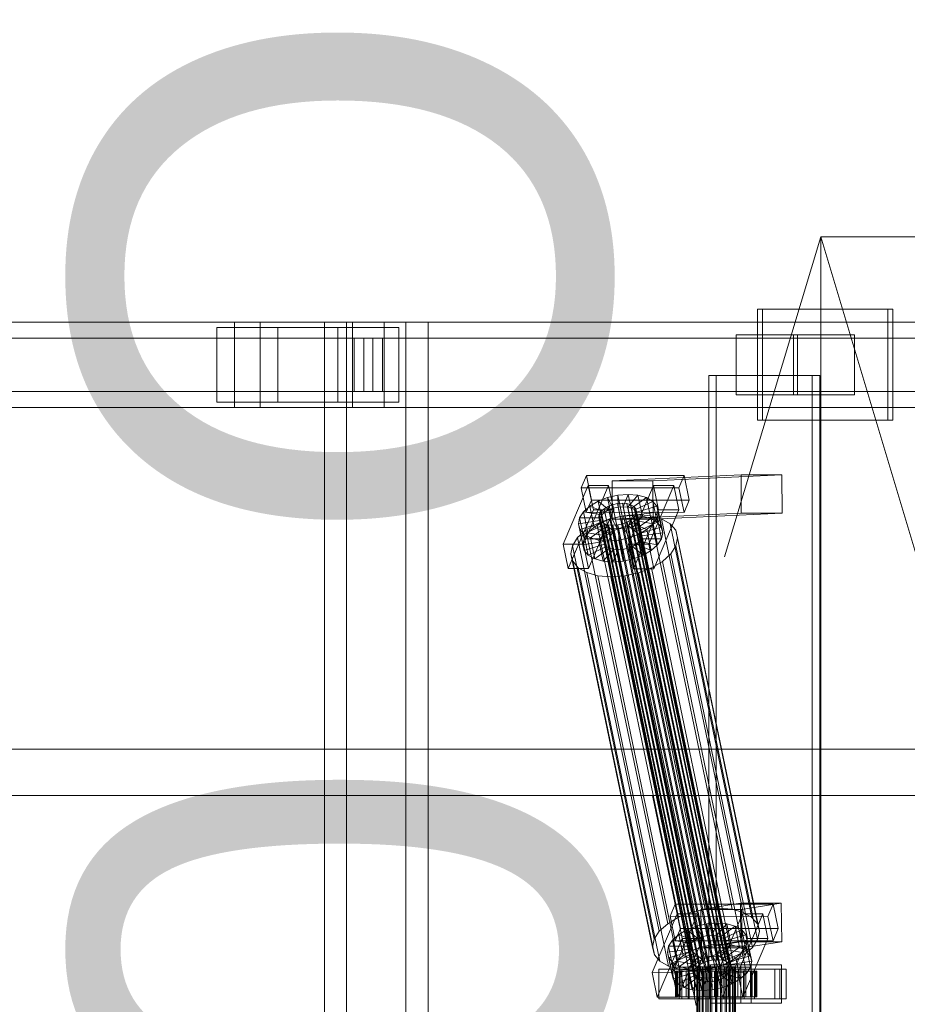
# Model space of a CAD drawing. Header units: millimetres. Extents: x -1970 to 61924, y -58230 to 6847.
# Tile 511 of 656: x 22675 to 23091, y -17870 to -17408. Entities that reach past the tile are written whole.
import ezdxf

# ---------------------------------------------------------------- set-up
doc = ezdxf.new("R2010")
doc.units = ezdxf.units.MM
doc.layers.add('COTAS_O', color=1, linetype='Continuous', lineweight=0)
doc.layers.add('superior_C02', color=7, linetype='Continuous', lineweight=0)
doc.dimstyles.new('R19_100', dxfattribs={"dimtxt": 250, "dimasz": 150, "dimexe": 150, "dimexo": 80, "dimgap": 100, "dimtad": 1, "dimtih": 1, "dimtoh": 1, "dimdsep": 46, "dimcen": 0.09, "dimadec": 0, "dimazin": 0, "dimtfac": 1, "dimtdec": 4, "dimtofl": 0, "dimtmove": 0, "dimatfit": 3, "dimfxl": 1, "dimtolj": 1, "dimtzin": 0, "dimarcsym": 0})

# ---------------------------------------------------------------- blocks, each defined once
blk = doc.blocks.new('DIM_R26_38')
at = {"layer": 'COTAS_O'}
for p, q in [((23050.07, -17510), (23005.07, -17660)), ((23750.07, -17510), (23050.07, -17510)), ((23050.07, -19480), (23050.07, -17510)), ((23050.07, -17510), (23095.07, -17660)), ((23050.07, -19480), (23005.07, -19330)), ((23050.07, -19480), (23095.07, -19330)), ((23750.07, -19480), (23050.07, -19480))]:
    blk.add_line(p, q, dxfattribs=at)
blk.add_text('1970 O', height=250, rotation=90, dxfattribs=at).set_placement((22950.07, -18495))

msp = doc.modelspace()

# ---------------------------------------------------------------- linework, layer by layer
at = {"layer": 'superior_C02'}
for p, q in [((23081.541, -17544), (23020.45, -17544)), ((23020.45, -17544), (23020.45, -17596)), ((23022.834, -17544), (23020.45, -17544)), ((23022.834, -17596), (23022.834, -17544)), ((23022.834, -17544), (23083.926, -17544)), ((23081.541, -17596), (23081.541, -17544)), ((23081.541, -17544), (23083.926, -17544)), ((23083.926, -17544), (23083.926, -17596)), ((22775.666, -17550), (21630.207, -17550)), ((21642.129, -17550), (22787.589, -17550)), ((22830.806, -17550), (21685.346, -17550)), ((21700.249, -17550), (22845.709, -17550)), ((22775.666, -17550), (22775.666, -17590)), ((22787.589, -17550), (22775.666, -17550)), ((23921.126, -17550), (22775.666, -17550)), ((22787.589, -17590), (22787.589, -17550)), ((22787.589, -17550), (23933.048, -17550)), ((22855.858, -17550), (22817.676, -17550)), ((22817.676, -17550), (22817.676, -18450)), ((22828.108, -17550), (22817.676, -17550)), ((22828.108, -18450), (22828.108, -17550)), ((22828.108, -17550), (22866.29, -17550)), ((22830.806, -17550), (22830.806, -17590)), ((22845.709, -17550), (22830.806, -17550)), ((23976.266, -17550), (22830.806, -17550)), ((22845.709, -17590), (22845.709, -17550)), ((22845.709, -17550), (23991.168, -17550)), ((22855.858, -18450), (22855.858, -17550)), ((22855.858, -17550), (22866.29, -17550)), ((22866.29, -17550), (22866.29, -18450)), ((22795.946, -17552.5), (22767.309, -17552.5)), ((22767.309, -17552.5), (22767.309, -17587.5)), ((22823.939, -17552.5), (22767.309, -17552.5)), ((22795.946, -17587.5), (22795.946, -17552.5)), ((22795.946, -17552.5), (22852.576, -17552.5)), ((22823.939, -17587.5), (22823.939, -17552.5)), ((22823.939, -17552.5), (22852.576, -17552.5)), ((22852.576, -17552.5), (22852.576, -17587.5)), ((22836.081, -17557.5), (21633.991, -17557.5)), ((21638.344, -17557.5), (22840.434, -17557.5)), ((22831.602, -17557.5), (22844.912, -17557.5)), ((22831.602, -17582.5), (22831.602, -17557.5)), ((23920.432, -17557.5), (22831.602, -17557.5)), ((22836.081, -17557.5), (22836.081, -17582.5)), ((22840.434, -17557.5), (22836.081, -17557.5)), ((22840.434, -17582.5), (22840.434, -17557.5)), ((22844.912, -17557.5), (22844.912, -17582.5)), ((22844.912, -17557.5), (23933.742, -17557.5)), ((23039.163, -17556), (23010.527, -17556)), ((23010.527, -17556), (23010.527, -17584)), ((23037.274, -17556), (23010.527, -17556)), ((23037.274, -17584), (23037.274, -17556)), ((23037.274, -17556), (23065.91, -17556)), ((23039.163, -17584), (23039.163, -17556)), ((23039.163, -17556), (23065.91, -17556)), ((23065.91, -17556), (23065.91, -17584)), ((23046.11, -17575), (22997.619, -17575)), ((22997.619, -17575), (22997.619, -18425)), ((23001.196, -17575), (22997.619, -17575)), ((23001.196, -18425), (23001.196, -17575)), ((23001.196, -17575), (23049.687, -17575)), ((23046.11, -18425), (23046.11, -17575)), ((23046.11, -17575), (23049.687, -17575)), ((23049.687, -17575), (23049.687, -18425)), ((21633.991, -17582.5), (22836.081, -17582.5)), ((21638.344, -17582.5), (22840.434, -17582.5)), ((22844.912, -17582.5), (22831.602, -17582.5)), ((22831.602, -17582.5), (23920.432, -17582.5)), ((22836.081, -17582.5), (22840.434, -17582.5)), ((22844.912, -17582.5), (23933.742, -17582.5)), ((22767.309, -17587.5), (22795.946, -17587.5)), ((22823.939, -17587.5), (22767.309, -17587.5)), ((22852.576, -17587.5), (22795.946, -17587.5)), ((22852.576, -17587.5), (22823.939, -17587.5)), ((23010.527, -17584), (23039.163, -17584)), ((23010.527, -17584), (23037.274, -17584)), ((23065.91, -17584), (23037.274, -17584)), ((23065.91, -17584), (23039.163, -17584)), ((21630.207, -17590), (22775.666, -17590)), ((21642.129, -17590), (22787.589, -17590)), ((21685.346, -17590), (22830.806, -17590)), ((21700.249, -17590), (22845.709, -17590)), ((22775.666, -17590), (22787.589, -17590)), ((22775.666, -17590), (23921.126, -17590)), ((22787.589, -17590), (23933.048, -17590)), ((22830.806, -17590), (22845.709, -17590)), ((22830.806, -17590), (23976.266, -17590)), ((22845.709, -17590), (23991.168, -17590)), ((23020.45, -17596), (23081.541, -17596)), ((23020.45, -17596), (23022.834, -17596)), ((23083.926, -17596), (23022.834, -17596)), ((23083.926, -17596), (23081.541, -17596)), ((22940.341, -17621.857), (22937.893, -17627.592)), ((22942.721, -17633.325), (22940.341, -17621.857)), ((22940.341, -17621.857), (22986.159, -17621.914)), ((23012.802, -17621.488), (22952.409, -17624.356)), ((22971.5, -17624.356), (22952.409, -17624.356)), ((22952.409, -17624.356), (22952.485, -17642.354)), ((22971.5, -17624.356), (23031.893, -17621.488)), ((22971.576, -17642.354), (22971.5, -17624.356)), ((22983.711, -17627.65), (22986.159, -17621.914)), ((22986.159, -17621.914), (22988.54, -17633.382)), ((23012.878, -17639.486), (23012.802, -17621.488)), ((23012.802, -17621.488), (23031.893, -17621.488)), ((23031.893, -17621.488), (23031.969, -17639.486)), ((22941.246, -17626.449), (22929.496, -17653.98)), ((22983.711, -17627.65), (22937.893, -17627.592)), ((22937.893, -17627.592), (22940.273, -17639.061)), ((22939.041, -17653.992), (22950.792, -17626.461)), ((22943.626, -17637.917), (22941.246, -17626.449)), ((22941.246, -17626.449), (22950.792, -17626.461)), ((22950.792, -17626.461), (22953.172, -17637.929)), ((22971.792, -17626.487), (22960.041, -17654.019)), ((22969.587, -17654.031), (22981.337, -17626.499)), ((22974.172, -17637.955), (22971.792, -17626.487)), ((22971.792, -17626.487), (22981.337, -17626.499)), ((22981.337, -17626.499), (22983.718, -17637.967)), ((22986.092, -17639.118), (22983.711, -17627.65)), ((22940.273, -17639.061), (22942.721, -17633.325)), ((22988.54, -17633.382), (22942.721, -17633.325)), ((22945.806, -17633.91), (22950.302, -17632.183)), ((22950.302, -17632.183), (22955.14, -17631.1)), ((22950.302, -17632.183), (22952.954, -17637.157)), ((22952.342, -17642.013), (22950.302, -17632.183)), ((22955.14, -17631.1), (22959.993, -17630.735)), ((22955.14, -17631.1), (22955.246, -17636.643)), ((22957.181, -17640.93), (22955.14, -17631.1)), ((22959.993, -17630.735), (22957.545, -17636.47)), ((22964.528, -17631.112), (22959.693, -17636.649)), ((22962.033, -17640.564), (22959.993, -17630.735)), ((22959.993, -17630.735), (22964.528, -17631.112)), ((22968.438, -17632.206), (22961.545, -17637.167)), ((22966.569, -17640.942), (22964.528, -17631.112)), ((22964.528, -17631.112), (22968.438, -17632.206)), ((22970.478, -17642.036), (22968.438, -17632.206)), ((22968.438, -17632.206), (22971.455, -17633.943)), ((22988.54, -17633.382), (22986.092, -17639.118)), ((22931.876, -17665.449), (22943.626, -17637.917)), ((22939.027, -17638.79), (22941.961, -17636.164)), ((22953.172, -17637.929), (22941.421, -17665.461)), ((22941.961, -17636.164), (22945.806, -17633.91)), ((22941.961, -17636.164), (22949.003, -17639.042)), ((22944.001, -17645.994), (22941.961, -17636.164)), ((22953.172, -17637.929), (22943.626, -17637.917)), ((22945.806, -17633.91), (22950.825, -17637.975)), ((22947.846, -17643.74), (22945.806, -17633.91)), ((22947.274, -17638.648), (22948.663, -17637.404)), ((22948.663, -17637.404), (22950.485, -17636.336)), ((22993.039, -17851.202), (22948.663, -17637.404)), ((22950.825, -17637.975), (22949.003, -17639.042)), ((22950.485, -17636.336), (22952.614, -17635.518)), ((22994.86, -17850.135), (22950.485, -17636.336)), ((22952.954, -17637.157), (22950.825, -17637.975)), ((22950.825, -17637.975), (22952.865, -17647.804)), ((22952.614, -17635.518), (22954.906, -17635.005)), ((22996.99, -17849.317), (22952.614, -17635.518)), ((22955.246, -17636.643), (22952.954, -17637.157)), ((22952.954, -17637.157), (22954.994, -17646.986)), ((22954.906, -17635.005), (22957.205, -17634.832)), ((22999.282, -17848.804), (22954.906, -17635.005)), ((22957.545, -17636.47), (22955.246, -17636.643)), ((22955.246, -17636.643), (22957.287, -17646.473)), ((22957.205, -17634.832), (22959.353, -17635.011)), ((23001.58, -17848.631), (22957.205, -17634.832)), ((22957.545, -17636.47), (22959.585, -17646.3)), ((22959.693, -17636.649), (22957.545, -17636.47)), ((22959.353, -17635.011), (22961.205, -17635.529)), ((23003.729, -17848.809), (22959.353, -17635.011)), ((22959.693, -17636.649), (22961.734, -17646.479)), ((22961.545, -17637.167), (22959.693, -17636.649)), ((22961.205, -17635.529), (22962.634, -17636.352)), ((23005.581, -17849.328), (22961.205, -17635.529)), ((22961.545, -17637.167), (22963.585, -17646.997)), ((22962.974, -17637.99), (22961.545, -17637.167)), ((22962.421, -17665.487), (22974.172, -17637.955)), ((22962.634, -17636.352), (22963.543, -17637.422)), ((23007.01, -17850.15), (22962.634, -17636.352)), ((22971.455, -17633.943), (22962.974, -17637.99)), ((22962.974, -17637.99), (22965.014, -17647.82)), ((22963.883, -17639.061), (22962.974, -17637.99)), ((22963.543, -17637.422), (22963.87, -17638.668)), ((23007.919, -17851.221), (22963.543, -17637.422)), ((22973.374, -17636.203), (22963.883, -17639.061)), ((22973.495, -17643.772), (22971.455, -17633.943)), ((22971.455, -17633.943), (22973.374, -17636.203)), ((22983.718, -17637.967), (22971.967, -17665.499)), ((22975.414, -17646.033), (22973.374, -17636.203)), ((22973.374, -17636.203), (22974.064, -17638.834)), ((22983.718, -17637.967), (22974.172, -17637.955)), ((22936.619, -17644.431), (22937.205, -17641.61)), ((22937.205, -17641.61), (22939.027, -17638.79)), ((22937.205, -17641.61), (22946.751, -17641.622)), ((22939.245, -17651.44), (22937.205, -17641.61)), ((22939.027, -17638.79), (22947.614, -17640.286)), ((22941.067, -17648.62), (22939.027, -17638.79)), ((22940.273, -17639.061), (22986.092, -17639.118)), ((22945.315, -17644.416), (22951.324, -17642.107)), ((22946.133, -17641.32), (22946.411, -17639.983)), ((22946.46, -17642.566), (22946.133, -17641.32)), ((22990.509, -17855.119), (22946.133, -17641.32)), ((22946.411, -17639.983), (22947.274, -17638.648)), ((22990.786, -17853.782), (22946.411, -17639.983)), ((22947.369, -17643.637), (22946.46, -17642.566)), ((22990.835, -17856.365), (22946.46, -17642.566)), ((22946.751, -17641.622), (22946.473, -17642.958)), ((22947.614, -17640.286), (22946.751, -17641.622)), ((22946.751, -17641.622), (22948.791, -17651.452)), ((22991.649, -17852.446), (22947.274, -17638.648)), ((22949.003, -17639.042), (22947.614, -17640.286)), ((22947.614, -17640.286), (22949.654, -17650.116)), ((22952.342, -17642.013), (22947.846, -17643.74)), ((22949.003, -17639.042), (22951.043, -17648.872)), ((22951.324, -17642.107), (22957.793, -17640.659)), ((22989.579, -17826.416), (22951.324, -17642.107)), ((22957.181, -17640.93), (22952.342, -17642.013)), ((22954.994, -17646.986), (22952.342, -17642.013)), ((23012.878, -17639.486), (22952.485, -17642.354)), ((22952.485, -17642.354), (22971.576, -17642.354)), ((22962.033, -17640.564), (22957.181, -17640.93)), ((22957.287, -17646.473), (22957.181, -17640.93)), ((22957.793, -17640.659), (22964.28, -17640.17)), ((22996.048, -17824.968), (22957.793, -17640.659)), ((22961.34, -17642.585), (22959.518, -17643.652)), ((22959.585, -17646.3), (22962.033, -17640.564)), ((22962.73, -17641.341), (22961.34, -17642.585)), ((23005.715, -17856.383), (22961.34, -17642.585)), ((22961.734, -17646.479), (22966.569, -17640.942)), ((22966.569, -17640.942), (22962.033, -17640.564)), ((22963.593, -17640.005), (22962.73, -17641.341)), ((23007.105, -17855.139), (22962.73, -17641.341)), ((22963.07, -17642.979), (22963.933, -17641.643)), ((22963.585, -17646.997), (22970.478, -17642.036)), ((22963.87, -17638.668), (22963.593, -17640.005)), ((22963.593, -17640.005), (23007.968, -17853.804)), ((23008.245, -17852.467), (22963.87, -17638.668)), ((22963.883, -17639.061), (22965.923, -17648.891)), ((22964.21, -17640.307), (22963.883, -17639.061)), ((22963.933, -17641.643), (22964.21, -17640.307)), ((22963.933, -17641.643), (22973.478, -17641.655)), ((22965.973, -17651.473), (22963.933, -17641.643)), ((22974.064, -17638.834), (22964.21, -17640.307)), ((22964.21, -17640.307), (22966.25, -17650.137)), ((22964.28, -17640.17), (22970.343, -17640.674)), ((23002.535, -17824.479), (22964.28, -17640.17)), ((22970.478, -17642.036), (22966.569, -17640.942)), ((22970.343, -17640.674), (22975.57, -17642.137)), ((23008.598, -17824.984), (22970.343, -17640.674)), ((22973.495, -17643.772), (22970.478, -17642.036)), ((23031.969, -17639.486), (22971.576, -17642.354)), ((22973.478, -17641.655), (22971.656, -17644.475)), ((22974.064, -17638.834), (22973.478, -17641.655)), ((22973.478, -17641.655), (22975.518, -17651.485)), ((22976.104, -17648.664), (22974.064, -17638.834)), ((22975.57, -17642.137), (22979.603, -17644.459)), ((23013.824, -17826.446), (22975.57, -17642.137)), ((23031.969, -17639.486), (23012.878, -17639.486)), ((22936.252, -17650.939), (22940.174, -17647.428)), ((22936.619, -17644.431), (22946.473, -17642.958)), ((22937.309, -17647.062), (22936.619, -17644.431)), ((22938.66, -17654.261), (22936.619, -17644.431)), ((22937.309, -17647.062), (22946.8, -17644.204)), ((22939.228, -17649.322), (22937.309, -17647.062)), ((22939.35, -17656.892), (22937.309, -17647.062)), ((22939.228, -17649.322), (22947.709, -17645.275)), ((22940.174, -17647.428), (22945.315, -17644.416)), ((22978.428, -17831.737), (22940.174, -17647.428)), ((22944.001, -17645.994), (22941.067, -17648.62)), ((22942.245, -17651.059), (22949.138, -17646.098)), ((22947.846, -17643.74), (22944.001, -17645.994)), ((22951.043, -17648.872), (22944.001, -17645.994)), ((22983.569, -17828.725), (22945.315, -17644.416)), ((22946.155, -17652.153), (22950.99, -17646.616)), ((22946.473, -17642.958), (22946.8, -17644.204)), ((22946.473, -17642.958), (22948.513, -17652.788)), ((22946.8, -17644.204), (22947.709, -17645.275)), ((22946.8, -17644.204), (22948.84, -17654.034)), ((22948.798, -17644.459), (22947.369, -17643.637)), ((22991.744, -17857.435), (22947.369, -17643.637)), ((22947.709, -17645.275), (22949.138, -17646.098)), ((22947.709, -17645.275), (22949.749, -17655.105)), ((22952.865, -17647.804), (22947.846, -17643.74)), ((22950.65, -17644.978), (22948.798, -17644.459)), ((22993.174, -17858.258), (22948.798, -17644.459)), ((22949.138, -17646.098), (22950.99, -17646.616)), ((22949.138, -17646.098), (22951.178, -17655.927)), ((22952.798, -17645.156), (22950.65, -17644.978)), ((22995.025, -17858.776), (22950.65, -17644.978)), ((22950.69, -17652.53), (22953.138, -17646.795)), ((22950.99, -17646.616), (22953.138, -17646.795)), ((22950.99, -17646.616), (22953.03, -17656.446)), ((22955.097, -17644.983), (22952.798, -17645.156)), ((22997.174, -17858.955), (22952.798, -17645.156)), ((22952.865, -17647.804), (22954.994, -17646.986)), ((22953.138, -17646.795), (22955.437, -17646.622)), ((22953.138, -17646.795), (22955.179, -17656.624)), ((22954.994, -17646.986), (22957.287, -17646.473)), ((22957.389, -17644.47), (22955.097, -17644.983)), ((22999.472, -17858.782), (22955.097, -17644.983)), ((22955.437, -17646.622), (22957.729, -17646.108)), ((22955.543, -17652.165), (22955.437, -17646.622)), ((22955.437, -17646.622), (22957.477, -17656.451)), ((22957.287, -17646.473), (22959.585, -17646.3)), ((22959.518, -17643.652), (22957.389, -17644.47)), ((23001.764, -17858.269), (22957.389, -17644.47)), ((22957.729, -17646.108), (22959.858, -17645.29)), ((22960.382, -17651.082), (22957.729, -17646.108)), ((22957.729, -17646.108), (22959.769, -17655.938)), ((23003.894, -17857.451), (22959.518, -17643.652)), ((22959.585, -17646.3), (22961.734, -17646.479)), ((22959.858, -17645.29), (22961.68, -17644.223)), ((22964.877, -17649.355), (22959.858, -17645.29)), ((22959.858, -17645.29), (22961.899, -17655.12)), ((22961.68, -17644.223), (22963.07, -17642.979)), ((22968.723, -17647.101), (22961.68, -17644.223)), ((22961.68, -17644.223), (22963.72, -17654.053)), ((22961.734, -17646.479), (22963.585, -17646.997)), ((22971.656, -17644.475), (22963.07, -17642.979)), ((22963.07, -17642.979), (22965.11, -17652.809)), ((22963.585, -17646.997), (22965.014, -17647.82)), ((22968.723, -17647.101), (22964.877, -17649.355)), ((22965.014, -17647.82), (22973.495, -17643.772)), ((22965.923, -17648.891), (22975.414, -17646.033)), ((22971.656, -17644.475), (22968.723, -17647.101)), ((22970.763, -17656.931), (22968.723, -17647.101)), ((22973.696, -17654.305), (22971.656, -17644.475)), ((22975.414, -17646.033), (22973.495, -17643.772)), ((22976.104, -17648.664), (22975.414, -17646.033)), ((22979.603, -17644.459), (22982.168, -17647.481)), ((23017.858, -17828.768), (22979.603, -17644.459)), ((22933.816, -17654.709), (22936.252, -17650.939)), ((22974.507, -17835.248), (22936.252, -17650.939)), ((22939.245, -17651.44), (22938.66, -17654.261)), ((22942.245, -17651.059), (22939.228, -17649.322)), ((22941.269, -17659.152), (22939.228, -17649.322)), ((22941.067, -17648.62), (22939.245, -17651.44)), ((22948.791, -17651.452), (22939.245, -17651.44)), ((22949.654, -17650.116), (22941.067, -17648.62)), ((22946.155, -17652.153), (22942.245, -17651.059)), ((22944.286, -17660.889), (22942.245, -17651.059)), ((22948.513, -17652.788), (22948.791, -17651.452)), ((22948.791, -17651.452), (22949.654, -17650.116)), ((22949.654, -17650.116), (22951.043, -17648.872)), ((22951.043, -17648.872), (22952.865, -17647.804)), ((22960.382, -17651.082), (22955.543, -17652.165)), ((22964.877, -17649.355), (22960.382, -17651.082)), ((22962.422, -17660.912), (22960.382, -17651.082)), ((22966.917, -17659.184), (22964.877, -17649.355)), ((22965.014, -17647.82), (22965.923, -17648.891)), ((22965.973, -17651.473), (22965.11, -17652.809)), ((22965.923, -17648.891), (22966.25, -17650.137)), ((22966.25, -17650.137), (22965.973, -17651.473)), ((22975.518, -17651.485), (22965.973, -17651.473)), ((22966.25, -17650.137), (22976.104, -17648.664)), ((22973.696, -17654.305), (22975.518, -17651.485)), ((22975.518, -17651.485), (22976.104, -17648.664)), ((22982.168, -17647.481), (22983.091, -17650.998)), ((23020.423, -17831.79), (22982.168, -17647.481)), ((22983.091, -17650.998), (22982.307, -17654.769)), ((23021.345, -17835.307), (22983.091, -17650.998)), ((22939.041, -17653.992), (22929.496, -17653.98)), ((22929.496, -17653.98), (22931.876, -17665.449)), ((22933.033, -17658.48), (22933.816, -17654.709)), ((22972.071, -17839.018), (22933.816, -17654.709)), ((22948.513, -17652.788), (22938.66, -17654.261)), ((22938.66, -17654.261), (22939.35, -17656.892)), ((22941.421, -17665.461), (22939.041, -17653.992)), ((22948.84, -17654.034), (22939.35, -17656.892)), ((22949.749, -17655.105), (22941.269, -17659.152)), ((22951.178, -17655.927), (22944.286, -17660.889)), ((22950.69, -17652.53), (22946.155, -17652.153)), ((22948.195, -17661.983), (22946.155, -17652.153)), ((22953.03, -17656.446), (22948.195, -17661.983)), ((22948.84, -17654.034), (22948.513, -17652.788)), ((22949.749, -17655.105), (22948.84, -17654.034)), ((22951.178, -17655.927), (22949.749, -17655.105)), ((22955.543, -17652.165), (22950.69, -17652.53)), ((22952.731, -17662.36), (22950.69, -17652.53)), ((22953.03, -17656.446), (22951.178, -17655.927)), ((22955.179, -17656.624), (22952.731, -17662.36)), ((22955.179, -17656.624), (22953.03, -17656.446)), ((22957.477, -17656.451), (22955.179, -17656.624)), ((22957.583, -17661.995), (22955.543, -17652.165)), ((22959.769, -17655.938), (22957.477, -17656.451)), ((22957.477, -17656.451), (22957.583, -17661.995)), ((22961.899, -17655.12), (22959.769, -17655.938)), ((22959.769, -17655.938), (22962.422, -17660.912)), ((22969.587, -17654.031), (22960.041, -17654.019)), ((22960.041, -17654.019), (22962.421, -17665.487)), ((22963.72, -17654.053), (22961.899, -17655.12)), ((22961.899, -17655.12), (22966.917, -17659.184)), ((22965.11, -17652.809), (22963.72, -17654.053)), ((22963.72, -17654.053), (22970.763, -17656.931)), ((22965.11, -17652.809), (22973.696, -17654.305)), ((22971.967, -17665.499), (22969.587, -17654.031)), ((22970.763, -17656.931), (22973.696, -17654.305)), ((22982.307, -17654.769), (22979.872, -17658.539)), ((22982.307, -17654.769), (23020.562, -17839.078)), ((22933.956, -17661.997), (22933.033, -17658.48)), ((22971.288, -17842.789), (22933.033, -17658.48)), ((22939.35, -17656.892), (22941.269, -17659.152)), ((22941.269, -17659.152), (22944.286, -17660.889)), ((22944.286, -17660.889), (22948.195, -17661.983)), ((22957.583, -17661.995), (22962.422, -17660.912)), ((22962.422, -17660.912), (22966.917, -17659.184)), ((22966.917, -17659.184), (22970.763, -17656.931)), ((22979.872, -17658.539), (22975.95, -17662.05)), ((23018.127, -17842.848), (22979.872, -17658.539)), ((22931.876, -17665.449), (22941.421, -17665.461)), ((22936.521, -17665.019), (22933.956, -17661.997)), ((22972.21, -17846.306), (22933.956, -17661.997)), ((22940.554, -17667.341), (22936.521, -17665.019)), ((22974.776, -17849.328), (22936.521, -17665.019)), ((22948.195, -17661.983), (22952.731, -17662.36)), ((22952.731, -17662.36), (22957.583, -17661.995)), ((22962.421, -17665.487), (22971.967, -17665.499)), ((22970.809, -17665.062), (22964.8, -17667.371)), ((22975.95, -17662.05), (22970.809, -17665.062)), ((23009.064, -17849.371), (22970.809, -17665.062)), ((23014.205, -17846.359), (22975.95, -17662.05)), ((22945.781, -17668.803), (22940.554, -17667.341)), ((22978.809, -17851.65), (22940.554, -17667.341)), ((22951.844, -17669.308), (22945.781, -17668.803)), ((22984.035, -17853.113), (22945.781, -17668.803)), ((22958.331, -17668.819), (22951.844, -17669.308)), ((22990.099, -17853.617), (22951.844, -17669.308)), ((22964.8, -17667.371), (22958.331, -17668.819)), ((22996.586, -17853.128), (22958.331, -17668.819)), ((23003.054, -17851.68), (22964.8, -17667.371)), ((15575.415, -17750), (24634.01, -17750)), ((24635.508, -17750), (15576.913, -17750)), ((22541.592, -17771.702), (22971.369, -17771.702)), ((22973.147, -17771.702), (22543.371, -17771.702)), ((22971.369, -17771.702), (22991.771, -17870)), ((22971.369, -17771.702), (22973.147, -17771.702)), ((22971.369, -17771.702), (23401.145, -17771.702)), ((22993.55, -17870), (22973.147, -17771.702)), ((23402.923, -17771.702), (22973.147, -17771.702)), ((22981.996, -17822.549), (22979.548, -17828.285)), ((22984.376, -17834.017), (22981.996, -17822.549)), ((22981.996, -17822.549), (23027.814, -17822.606)), ((23012.487, -17822.189), (22993.978, -17825.057)), ((23012.735, -17840.17), (23012.487, -17822.189)), ((23012.487, -17822.189), (23031.578, -17822.189)), ((23013.069, -17825.057), (23031.578, -17822.189)), ((23025.366, -17828.342), (23027.814, -17822.606)), ((23027.814, -17822.606), (23030.195, -17834.074)), ((23031.578, -17822.189), (23031.825, -17840.17)), ((22982.901, -17827.141), (22971.151, -17854.673)), ((22980.696, -17854.685), (22992.447, -17827.153)), ((22985.282, -17838.609), (22982.901, -17827.141)), ((22982.901, -17827.141), (22992.447, -17827.153)), ((22989.579, -17826.416), (22983.569, -17828.725)), ((22996.048, -17824.968), (22989.579, -17826.416)), ((22992.447, -17827.153), (22994.827, -17838.621)), ((23013.069, -17825.057), (22993.978, -17825.057)), ((22993.978, -17825.057), (22994.226, -17843.038)), ((23002.535, -17824.479), (22996.048, -17824.968)), ((23013.447, -17827.179), (23001.696, -17854.711)), ((23008.598, -17824.984), (23002.535, -17824.479)), ((23013.824, -17826.446), (23008.598, -17824.984)), ((23011.242, -17854.723), (23022.992, -17827.191)), ((23013.316, -17843.038), (23013.069, -17825.057)), ((23015.827, -17838.647), (23013.447, -17827.179)), ((23013.447, -17827.179), (23022.992, -17827.191)), ((23017.858, -17828.768), (23013.824, -17826.446)), ((23022.992, -17827.191), (23025.373, -17838.659)), ((22978.428, -17831.737), (22974.507, -17835.248)), ((22983.569, -17828.725), (22978.428, -17831.737)), ((23025.366, -17828.342), (22979.548, -17828.285)), ((22979.548, -17828.285), (22981.928, -17839.753)), ((22991.957, -17832.875), (22996.795, -17831.792)), ((22996.795, -17831.792), (23001.648, -17831.427)), ((22996.795, -17831.792), (22996.901, -17837.336)), ((22998.836, -17841.622), (22996.795, -17831.792)), ((23001.648, -17831.427), (22999.2, -17837.163)), ((23006.184, -17831.804), (23001.348, -17837.341)), ((23003.688, -17841.257), (23001.648, -17831.427)), ((23001.648, -17831.427), (23006.184, -17831.804)), ((23008.224, -17841.634), (23006.184, -17831.804)), ((23006.184, -17831.804), (23010.093, -17832.898)), ((23020.423, -17831.79), (23017.858, -17828.768)), ((23021.345, -17835.307), (23020.423, -17831.79)), ((23027.747, -17839.81), (23025.366, -17828.342)), ((22974.507, -17835.248), (22972.071, -17839.018)), ((22981.928, -17839.753), (22984.376, -17834.017)), ((22983.616, -17836.856), (22987.461, -17834.603)), ((23030.195, -17834.074), (22984.376, -17834.017)), ((22987.461, -17834.603), (22991.957, -17832.875)), ((22987.461, -17834.603), (22992.48, -17838.667)), ((22989.502, -17844.433), (22987.461, -17834.603)), ((22991.957, -17832.875), (22994.609, -17837.849)), ((22993.997, -17842.705), (22991.957, -17832.875)), ((23010.093, -17832.898), (23003.2, -17837.86)), ((23013.11, -17834.635), (23004.629, -17838.682)), ((23012.133, -17842.728), (23010.093, -17832.898)), ((23010.093, -17832.898), (23013.11, -17834.635)), ((23015.15, -17844.465), (23013.11, -17834.635)), ((23013.11, -17834.635), (23015.029, -17836.895)), ((23020.562, -17839.078), (23021.345, -17835.307)), ((23030.195, -17834.074), (23027.747, -17839.81)), ((22972.071, -17839.018), (22971.288, -17842.789)), ((22973.531, -17866.141), (22985.282, -17838.609)), ((22978.86, -17842.302), (22980.682, -17839.482)), ((22980.682, -17839.482), (22983.616, -17836.856)), ((22980.682, -17839.482), (22989.269, -17840.978)), ((22982.722, -17849.312), (22980.682, -17839.482)), ((22981.928, -17839.753), (23027.747, -17839.81)), ((22994.827, -17838.621), (22983.076, -17866.153)), ((22983.616, -17836.856), (22990.658, -17839.734)), ((22985.656, -17846.686), (22983.616, -17836.856)), ((22994.827, -17838.621), (22985.282, -17838.609)), ((22989.269, -17840.978), (22988.406, -17842.314)), ((22990.658, -17839.734), (22989.269, -17840.978)), ((22989.269, -17840.978), (22991.309, -17850.808)), ((22992.48, -17838.667), (22990.658, -17839.734)), ((22990.658, -17839.734), (22992.699, -17849.564)), ((22994.609, -17837.849), (22992.48, -17838.667)), ((22992.48, -17838.667), (22994.52, -17848.497)), ((23012.735, -17840.17), (22994.226, -17843.038)), ((22996.901, -17837.336), (22994.609, -17837.849)), ((22994.609, -17837.849), (22996.65, -17847.679)), ((22999.2, -17837.163), (22996.901, -17837.336)), ((22996.901, -17837.336), (22998.942, -17847.165)), ((22999.2, -17837.163), (23001.24, -17846.992)), ((23001.348, -17837.341), (22999.2, -17837.163)), ((23001.348, -17837.341), (23003.389, -17847.171)), ((23003.2, -17837.86), (23001.348, -17837.341)), ((23003.2, -17837.86), (23005.241, -17847.689)), ((23004.629, -17838.682), (23003.2, -17837.86)), ((23004.077, -17866.179), (23015.827, -17838.647)), ((23004.629, -17838.682), (23006.67, -17848.512)), ((23005.538, -17839.753), (23004.629, -17838.682)), ((23015.029, -17836.895), (23005.538, -17839.753)), ((23005.538, -17839.753), (23007.579, -17849.583)), ((23005.865, -17840.999), (23005.538, -17839.753)), ((23005.588, -17842.335), (23005.865, -17840.999)), ((23015.719, -17839.526), (23005.865, -17840.999)), ((23005.865, -17840.999), (23007.905, -17850.829)), ((23031.825, -17840.17), (23012.735, -17840.17)), ((23031.825, -17840.17), (23013.316, -17843.038)), ((23025.373, -17838.659), (23013.622, -17866.191)), ((23017.069, -17846.725), (23015.029, -17836.895)), ((23015.029, -17836.895), (23015.719, -17839.526)), ((23015.719, -17839.526), (23015.133, -17842.347)), ((23017.759, -17849.356), (23015.719, -17839.526)), ((23025.373, -17838.659), (23015.827, -17838.647)), ((23018.127, -17842.848), (23020.562, -17839.078)), ((22971.288, -17842.789), (22972.21, -17846.306)), ((22978.274, -17845.123), (22978.86, -17842.302)), ((22978.274, -17845.123), (22988.128, -17843.65)), ((22978.964, -17847.754), (22978.274, -17845.123)), ((22980.315, -17854.953), (22978.274, -17845.123)), ((22978.86, -17842.302), (22988.406, -17842.314)), ((22980.901, -17852.132), (22978.86, -17842.302)), ((22978.964, -17847.754), (22988.455, -17844.897)), ((22989.502, -17844.433), (22985.656, -17846.686)), ((22988.406, -17842.314), (22988.128, -17843.65)), ((22988.128, -17843.65), (22988.455, -17844.897)), ((22988.128, -17843.65), (22990.169, -17853.48)), ((22988.406, -17842.314), (22990.446, -17852.144)), ((22988.455, -17844.897), (22989.364, -17845.967)), ((22988.455, -17844.897), (22990.495, -17854.726)), ((22993.997, -17842.705), (22989.502, -17844.433)), ((22994.52, -17848.497), (22989.502, -17844.433)), ((22998.836, -17841.622), (22993.997, -17842.705)), ((22996.65, -17847.679), (22993.997, -17842.705)), ((22994.226, -17843.038), (23013.316, -17843.038)), ((23003.688, -17841.257), (22998.836, -17841.622)), ((22998.942, -17847.165), (22998.836, -17841.622)), ((23001.24, -17846.992), (23003.688, -17841.257)), ((23001.514, -17845.983), (23003.335, -17844.915)), ((23003.335, -17844.915), (23004.725, -17843.671)), ((23010.378, -17847.793), (23003.335, -17844.915)), ((23003.335, -17844.915), (23005.375, -17854.745)), ((23003.389, -17847.171), (23008.224, -17841.634)), ((23008.224, -17841.634), (23003.688, -17841.257)), ((23004.725, -17843.671), (23005.588, -17842.335)), ((23013.311, -17845.167), (23004.725, -17843.671)), ((23004.725, -17843.671), (23006.765, -17853.501)), ((23005.241, -17847.689), (23012.133, -17842.728)), ((23005.588, -17842.335), (23015.133, -17842.347)), ((23007.628, -17852.165), (23005.588, -17842.335)), ((23006.67, -17848.512), (23015.15, -17844.465)), ((23012.133, -17842.728), (23008.224, -17841.634)), ((23013.311, -17845.167), (23010.378, -17847.793)), ((23015.15, -17844.465), (23012.133, -17842.728)), ((23015.133, -17842.347), (23013.311, -17845.167)), ((23015.352, -17854.997), (23013.311, -17845.167)), ((23014.205, -17846.359), (23018.127, -17842.848)), ((23015.133, -17842.347), (23017.173, -17852.177)), ((23017.069, -17846.725), (23015.15, -17844.465)), ((22972.21, -17846.306), (22974.776, -17849.328)), ((22974.776, -17849.328), (22978.809, -17851.65)), ((22980.883, -17850.015), (22978.964, -17847.754)), ((22981.005, -17857.584), (22978.964, -17847.754)), ((22980.883, -17850.015), (22989.364, -17845.967)), ((22983.9, -17851.751), (22980.883, -17850.015)), ((22982.924, -17859.844), (22980.883, -17850.015)), ((22982.722, -17849.312), (22980.901, -17852.132)), ((22985.656, -17846.686), (22982.722, -17849.312)), ((22991.309, -17850.808), (22982.722, -17849.312)), ((22983.9, -17851.751), (22990.793, -17846.79)), ((22992.699, -17849.564), (22985.656, -17846.686)), ((22987.81, -17852.845), (22992.645, -17847.308)), ((22989.364, -17845.967), (22990.793, -17846.79)), ((22989.364, -17845.967), (22991.404, -17855.797)), ((22990.793, -17846.79), (22992.645, -17847.308)), ((22990.793, -17846.79), (22992.833, -17856.62)), ((22991.309, -17850.808), (22992.699, -17849.564)), ((22992.345, -17853.223), (22994.794, -17847.487)), ((22992.645, -17847.308), (22994.794, -17847.487)), ((22992.645, -17847.308), (22994.685, -17857.138)), ((22992.699, -17849.564), (22994.52, -17848.497)), ((22994.86, -17850.135), (22993.039, -17851.202)), ((22994.52, -17848.497), (22996.65, -17847.679)), ((22994.794, -17847.487), (22997.092, -17847.314)), ((22994.794, -17847.487), (22996.834, -17857.317)), ((22996.99, -17849.317), (22994.86, -17850.135)), ((22996.65, -17847.679), (22998.942, -17847.165)), ((22999.282, -17848.804), (22996.99, -17849.317)), ((22997.092, -17847.314), (22999.384, -17846.801)), ((22997.198, -17852.857), (22997.092, -17847.314)), ((22997.092, -17847.314), (22999.132, -17857.144)), ((22998.942, -17847.165), (23001.24, -17846.992)), ((23001.58, -17848.631), (22999.282, -17848.804)), ((22999.384, -17846.801), (23001.514, -17845.983)), ((23002.037, -17851.774), (22999.384, -17846.801)), ((22999.384, -17846.801), (23001.424, -17856.631)), ((23001.24, -17846.992), (23003.389, -17847.171)), ((23006.532, -17850.047), (23001.514, -17845.983)), ((23001.514, -17845.983), (23003.554, -17855.812)), ((23003.729, -17848.809), (23001.58, -17848.631)), ((23006.532, -17850.047), (23002.037, -17851.774)), ((23003.054, -17851.68), (23009.064, -17849.371)), ((23003.389, -17847.171), (23005.241, -17847.689)), ((23005.581, -17849.328), (23003.729, -17848.809)), ((23005.241, -17847.689), (23006.67, -17848.512)), ((23007.01, -17850.15), (23005.581, -17849.328)), ((23010.378, -17847.793), (23006.532, -17850.047)), ((23008.572, -17859.877), (23006.532, -17850.047)), ((23006.67, -17848.512), (23007.579, -17849.583)), ((23007.919, -17851.221), (23007.01, -17850.15)), ((23007.579, -17849.583), (23017.069, -17846.725)), ((23007.579, -17849.583), (23007.905, -17850.829)), ((23007.905, -17850.829), (23017.759, -17849.356)), ((23009.064, -17849.371), (23014.205, -17846.359)), ((23012.418, -17857.623), (23010.378, -17847.793)), ((23017.759, -17849.356), (23017.069, -17846.725)), ((23017.173, -17852.177), (23017.759, -17849.356)), ((22980.696, -17854.685), (22971.151, -17854.673)), ((22971.151, -17854.673), (22973.531, -17866.141)), ((22983.765, -17853), (22974.219, -17853)), ((22974.219, -17853), (22974.219, -17867)), ((22988.526, -17853), (22974.219, -17853)), ((22978.809, -17851.65), (22984.035, -17853.113)), ((22980.901, -17852.132), (22980.315, -17854.953)), ((22990.169, -17853.48), (22980.315, -17854.953)), ((22980.315, -17854.953), (22981.005, -17857.584)), ((22983.076, -17866.153), (22980.696, -17854.685)), ((22990.446, -17852.144), (22980.901, -17852.132)), ((22990.495, -17854.726), (22981.005, -17857.584)), ((22982.582, -17854), (22982.136, -17854)), ((22982.136, -17854), (22992.128, -17854)), ((22982.136, -17866), (22982.136, -17854)), ((22982.136, -17854), (22982.984, -17854)), ((22984.291, -17854), (22982.582, -17854)), ((22982.582, -17854), (22992.339, -17854)), ((22982.582, -17866), (22982.582, -17854)), ((22982.984, -17854), (22992.529, -17854)), ((22982.984, -17866), (22982.984, -17854)), ((22982.984, -17854), (22985.067, -17854)), ((22983.765, -17867), (22983.765, -17853)), ((22983.765, -17853), (22998.071, -17853)), ((22987.81, -17852.845), (22983.9, -17851.751)), ((22985.941, -17861.581), (22983.9, -17851.751)), ((22984.035, -17853.113), (22990.099, -17853.617)), ((22987.148, -17854), (22984.291, -17854)), ((22984.291, -17854), (22993.149, -17854)), ((22984.291, -17866), (22984.291, -17854)), ((23030.884, -17853), (22985.066, -17853)), ((22985.066, -17853), (22985.066, -17867)), ((22988.047, -17853), (22985.066, -17853)), ((22985.067, -17854), (22993.516, -17854)), ((22985.067, -17866), (22985.067, -17854)), ((22985.067, -17854), (22988.245, -17854)), ((22990.956, -17854), (22987.148, -17854)), ((22987.148, -17854), (22994.502, -17854)), ((22987.148, -17866), (22987.148, -17854)), ((22992.345, -17853.223), (22987.81, -17852.845)), ((22989.85, -17862.675), (22987.81, -17852.845)), ((22988.047, -17867), (22988.047, -17853)), ((22988.047, -17853), (23033.865, -17853)), ((22988.245, -17854), (22995.021, -17854)), ((22988.245, -17866), (22988.245, -17854)), ((22988.245, -17854), (22992.3, -17854)), ((22988.526, -17867), (22988.526, -17853)), ((22988.526, -17853), (22998.071, -17853)), ((22990.099, -17853.617), (22996.586, -17853.128)), ((22990.169, -17853.48), (22990.446, -17852.144)), ((22990.495, -17854.726), (22990.169, -17853.48)), ((22990.446, -17852.144), (22991.309, -17850.808)), ((22991.404, -17855.797), (22990.495, -17854.726)), ((22990.786, -17853.782), (22990.509, -17855.119)), ((22991.649, -17852.446), (22990.786, -17853.782)), ((22995.457, -17854), (22990.956, -17854)), ((22990.956, -17854), (22996.306, -17854)), ((22990.956, -17866), (22990.956, -17854)), ((22993.039, -17851.202), (22991.649, -17852.446)), ((22992.339, -17852), (22992.128, -17852)), ((22992.128, -17852), (22992.529, -17852)), ((22992.128, -18148), (22992.128, -17852)), ((22992.128, -17854), (22992.339, -17854)), ((22992.128, -17854), (22992.128, -17866)), ((22992.529, -17854), (22992.128, -17854)), ((22992.3, -17854), (22996.942, -17854)), ((22992.3, -17866), (22992.3, -17854)), ((22992.3, -17854), (22996.956, -17854)), ((22993.149, -17852), (22992.339, -17852)), ((22992.339, -18148), (22992.339, -17852)), ((22992.339, -17854), (22993.149, -17854)), ((22992.339, -17854), (22992.339, -17866)), ((22997.198, -17852.857), (22992.345, -17853.223)), ((22994.386, -17863.052), (22992.345, -17853.223)), ((22992.529, -17852), (22993.516, -17852)), ((22992.529, -18148), (22992.529, -17852)), ((22992.529, -17854), (22992.529, -17866)), ((22993.516, -17854), (22992.529, -17854)), ((22994.502, -17852), (22993.149, -17852)), ((22993.149, -18148), (22993.149, -17852)), ((22993.149, -17854), (22994.502, -17854)), ((22993.149, -17854), (22993.149, -17866)), ((22993.516, -17852), (22995.021, -17852)), ((22993.516, -18148), (22993.516, -17852)), ((22993.516, -17854), (22993.516, -17866)), ((22995.021, -17854), (22993.516, -17854)), ((22996.306, -17852), (22994.502, -17852)), ((22994.502, -18148), (22994.502, -17852)), ((22994.502, -17854), (22996.306, -17854)), ((22994.502, -17854), (22994.502, -17866)), ((22995.021, -17852), (22996.942, -17852)), ((22995.021, -18148), (22995.021, -17852)), ((22995.021, -17854), (22995.021, -17866)), ((22996.942, -17854), (22995.021, -17854)), ((23000.344, -17854), (22995.457, -17854)), ((22995.457, -17854), (22998.438, -17854)), ((22995.457, -17866), (22995.457, -17854)), ((22998.438, -17852), (22996.306, -17852)), ((22996.306, -18148), (22996.306, -17852)), ((22996.306, -17854), (22998.438, -17854)), ((22996.306, -17854), (22996.306, -17866)), ((22996.586, -17853.128), (23003.054, -17851.68)), ((22996.942, -17852), (22999.148, -17852)), ((22996.942, -18148), (22996.942, -17852)), ((22996.942, -17854), (22996.942, -17866)), ((22999.148, -17854), (22996.942, -17854)), ((22996.956, -17854), (22999.148, -17854)), ((22996.956, -17866), (22996.956, -17854)), ((22996.956, -17854), (23001.896, -17854)), ((23002.037, -17851.774), (22997.198, -17852.857)), ((22999.238, -17862.687), (22997.198, -17852.857)), ((22998.071, -17853), (22998.071, -17867)), ((23017.521, -17851), (22998.43, -17851)), ((22998.43, -17851), (22998.43, -17869)), ((23012.617, -17851), (22998.43, -17851)), ((23000.753, -17852), (22998.438, -17852)), ((22998.438, -18148), (22998.438, -17852)), ((22998.438, -17854), (23000.753, -17854)), ((22998.438, -17854), (22998.438, -17866)), ((22999.148, -17852), (23001.488, -17852)), ((22999.148, -18148), (22999.148, -17852)), ((22999.148, -17854), (22999.148, -17866)), ((23001.488, -17854), (22999.148, -17854)), ((23005.284, -17854), (23000.344, -17854)), ((23000.344, -17854), (23000.753, -17854)), ((23000.344, -17866), (23000.344, -17854)), ((23003.092, -17852), (23000.753, -17852)), ((23000.753, -18148), (23000.753, -17852)), ((23000.753, -17854), (23003.092, -17854)), ((23000.753, -17854), (23000.753, -17866)), ((23001.488, -17852), (23003.803, -17852)), ((23001.488, -18148), (23001.488, -17852)), ((23001.896, -17854), (23001.488, -17854)), ((23001.488, -17854), (23001.488, -17866)), ((23003.803, -17854), (23001.488, -17854)), ((23011.242, -17854.723), (23001.696, -17854.711)), ((23001.696, -17854.711), (23004.077, -17866.179)), ((23001.896, -17866), (23001.896, -17854)), ((23001.896, -17854), (23006.783, -17854)), ((23004.077, -17861.604), (23002.037, -17851.774)), ((23005.298, -17852), (23003.092, -17852)), ((23003.092, -18148), (23003.092, -17852)), ((23005.284, -17854), (23003.092, -17854)), ((23003.092, -17854), (23005.298, -17854)), ((23003.092, -17854), (23003.092, -17866)), ((23005.375, -17854.745), (23003.554, -17855.812)), ((23003.803, -17852), (23005.935, -17852)), ((23003.803, -18148), (23003.803, -17852)), ((23006.783, -17854), (23003.803, -17854)), ((23003.803, -17854), (23003.803, -17866)), ((23005.935, -17854), (23003.803, -17854)), ((23014.31, -17853), (23004.765, -17853)), ((23004.765, -17853), (23004.765, -17867)), ((23019.071, -17853), (23004.765, -17853)), ((23009.94, -17854), (23005.284, -17854)), ((23005.284, -17866), (23005.284, -17854)), ((23007.219, -17852), (23005.298, -17852)), ((23005.298, -18148), (23005.298, -17852)), ((23009.94, -17854), (23005.298, -17854)), ((23005.298, -17854), (23007.219, -17854)), ((23005.298, -17854), (23005.298, -17866)), ((23006.765, -17853.501), (23005.375, -17854.745)), ((23005.375, -17854.745), (23012.418, -17857.623)), ((23005.935, -17852), (23007.739, -17852)), ((23005.935, -18148), (23005.935, -17852)), ((23011.284, -17854), (23005.935, -17854)), ((23005.935, -17854), (23005.935, -17866)), ((23007.739, -17854), (23005.935, -17854)), ((23007.628, -17852.165), (23006.765, -17853.501)), ((23006.765, -17853.501), (23015.352, -17854.997)), ((23006.783, -17866), (23006.783, -17854)), ((23006.783, -17854), (23011.284, -17854)), ((23007.105, -17855.139), (23007.968, -17853.804)), ((23008.724, -17852), (23007.219, -17852)), ((23007.219, -18148), (23007.219, -17852)), ((23013.995, -17854), (23007.219, -17854)), ((23007.219, -17854), (23008.724, -17854)), ((23007.219, -17854), (23007.219, -17866)), ((23007.905, -17850.829), (23007.628, -17852.165)), ((23017.173, -17852.177), (23007.628, -17852.165)), ((23007.739, -17852), (23009.092, -17852)), ((23007.739, -18148), (23007.739, -17852)), ((23015.093, -17854), (23007.739, -17854)), ((23007.739, -17854), (23007.739, -17866)), ((23009.092, -17854), (23007.739, -17854)), ((23008.245, -17852.467), (23007.919, -17851.221)), ((23007.968, -17853.804), (23008.245, -17852.467)), ((23009.711, -17852), (23008.724, -17852)), ((23008.724, -18148), (23008.724, -17852)), ((23017.173, -17854), (23008.724, -17854)), ((23008.724, -17854), (23009.711, -17854)), ((23008.724, -17854), (23008.724, -17866)), ((23009.092, -17852), (23009.901, -17852)), ((23009.092, -18148), (23009.092, -17852)), ((23017.949, -17854), (23009.092, -17854)), ((23009.092, -17854), (23009.092, -17866)), ((23009.901, -17854), (23009.092, -17854)), ((23010.113, -17852), (23009.711, -17852)), ((23009.711, -17852), (23009.711, -18148)), ((23009.711, -17854), (23019.257, -17854)), ((23009.711, -17866), (23009.711, -17854)), ((23009.711, -17854), (23010.113, -17854)), ((23009.901, -17852), (23010.113, -17852)), ((23009.901, -18148), (23009.901, -17852)), ((23019.658, -17854), (23009.901, -17854)), ((23009.901, -17854), (23009.901, -17866)), ((23010.113, -17854), (23009.901, -17854)), ((23013.995, -17854), (23009.94, -17854)), ((23009.94, -17866), (23009.94, -17854)), ((23010.113, -18148), (23010.113, -17852)), ((23020.104, -17854), (23010.113, -17854)), ((23010.113, -17854), (23010.113, -17866)), ((23013.622, -17866.191), (23011.242, -17854.723)), ((23011.284, -17866), (23011.284, -17854)), ((23011.284, -17854), (23015.093, -17854)), ((23012.617, -17869), (23012.617, -17851)), ((23012.617, -17851), (23031.708, -17851)), ((23017.173, -17854), (23013.995, -17854)), ((23013.995, -17866), (23013.995, -17854)), ((23014.31, -17867), (23014.31, -17853)), ((23014.31, -17853), (23028.617, -17853)), ((23015.093, -17866), (23015.093, -17854)), ((23015.093, -17854), (23017.949, -17854)), ((23015.352, -17854.997), (23017.173, -17852.177)), ((23019.257, -17854), (23017.173, -17854)), ((23017.173, -17866), (23017.173, -17854)), ((23017.521, -17869), (23017.521, -17851)), ((23017.521, -17851), (23031.708, -17851)), ((23017.949, -17866), (23017.949, -17854)), ((23017.949, -17854), (23019.658, -17854)), ((23019.071, -17867), (23019.071, -17853)), ((23019.071, -17853), (23028.617, -17853)), ((23019.257, -17854), (23019.257, -17866)), ((23020.104, -17854), (23019.257, -17854)), ((23019.658, -17866), (23019.658, -17854)), ((23019.658, -17854), (23020.104, -17854)), ((23020.104, -17866), (23020.104, -17854)), ((23028.617, -17853), (23028.617, -17867)), ((23030.884, -17867), (23030.884, -17853)), ((23030.884, -17853), (23033.865, -17853)), ((23031.708, -17851), (23031.708, -17869)), ((23033.865, -17853), (23033.865, -17867)), ((22981.005, -17857.584), (22982.924, -17859.844)), ((22991.404, -17855.797), (22982.924, -17859.844)), ((22992.833, -17856.62), (22985.941, -17861.581)), ((22994.685, -17857.138), (22989.85, -17862.675)), ((22990.509, -17855.119), (22990.835, -17856.365)), ((22990.835, -17856.365), (22991.744, -17857.435)), ((22992.833, -17856.62), (22991.404, -17855.797)), ((22991.744, -17857.435), (22993.174, -17858.258)), ((22994.685, -17857.138), (22992.833, -17856.62)), ((22993.174, -17858.258), (22995.025, -17858.776)), ((22996.834, -17857.317), (22994.386, -17863.052)), ((22996.834, -17857.317), (22994.685, -17857.138)), ((22995.025, -17858.776), (22997.174, -17858.955)), ((22999.132, -17857.144), (22996.834, -17857.317)), ((22997.174, -17858.955), (22999.472, -17858.782)), ((23001.424, -17856.631), (22999.132, -17857.144)), ((22999.132, -17857.144), (22999.238, -17862.687)), ((22999.472, -17858.782), (23001.764, -17858.269)), ((23003.554, -17855.812), (23001.424, -17856.631)), ((23001.424, -17856.631), (23004.077, -17861.604)), ((23001.764, -17858.269), (23003.894, -17857.451)), ((23003.554, -17855.812), (23008.572, -17859.877)), ((23003.894, -17857.451), (23005.715, -17856.383)), ((23005.715, -17856.383), (23007.105, -17855.139)), ((23008.572, -17859.877), (23012.418, -17857.623)), ((23012.418, -17857.623), (23015.352, -17854.997)), ((22982.924, -17859.844), (22985.941, -17861.581)), ((22985.941, -17861.581), (22989.85, -17862.675)), ((22989.85, -17862.675), (22994.386, -17863.052)), ((22994.386, -17863.052), (22999.238, -17862.687)), ((22999.238, -17862.687), (23004.077, -17861.604)), ((23004.077, -17861.604), (23008.572, -17859.877)), ((22973.531, -17866.141), (22983.076, -17866.153)), ((22974.219, -17867), (22983.765, -17867)), ((22974.219, -17867), (22988.526, -17867)), ((22992.128, -17866), (22982.136, -17866)), ((22982.136, -17866), (22982.582, -17866)), ((22982.984, -17866), (22982.136, -17866)), ((22992.339, -17866), (22982.582, -17866)), ((22982.582, -17866), (22984.291, -17866)), ((22992.529, -17866), (22982.984, -17866)), ((22985.067, -17866), (22982.984, -17866)), ((22998.071, -17867), (22983.765, -17867)), ((22993.149, -17866), (22984.291, -17866)), ((22984.291, -17866), (22987.148, -17866)), ((22985.066, -17867), (23030.884, -17867)), ((22985.066, -17867), (22988.047, -17867)), ((22993.516, -17866), (22985.067, -17866)), ((22988.245, -17866), (22985.067, -17866)), ((22994.502, -17866), (22987.148, -17866)), ((22987.148, -17866), (22990.956, -17866)), ((23033.865, -17867), (22988.047, -17867)), ((22995.021, -17866), (22988.245, -17866)), ((22992.3, -17866), (22988.245, -17866)), ((22998.071, -17867), (22988.526, -17867)), ((22996.306, -17866), (22990.956, -17866)), ((22990.956, -17866), (22995.457, -17866)), ((22992.339, -17866), (22992.128, -17866)), ((22992.128, -17866), (22992.529, -17866)), ((22996.942, -17866), (22992.3, -17866)), ((22996.956, -17866), (22992.3, -17866)), ((22993.149, -17866), (22992.339, -17866)), ((22992.529, -17866), (22993.516, -17866)), ((22994.502, -17866), (22993.149, -17866)), ((22993.516, -17866), (22995.021, -17866)), ((22996.306, -17866), (22994.502, -17866)), ((22995.021, -17866), (22996.942, -17866)), ((22998.438, -17866), (22995.457, -17866)), ((22995.457, -17866), (23000.344, -17866)), ((22998.438, -17866), (22996.306, -17866)), ((22996.942, -17866), (22999.148, -17866)), ((22999.148, -17866), (22996.956, -17866)), ((23001.896, -17866), (22996.956, -17866)), ((23000.753, -17866), (22998.438, -17866)), ((22999.148, -17866), (23001.488, -17866)), ((23000.753, -17866), (23000.344, -17866)), ((23000.344, -17866), (23005.284, -17866)), ((23003.092, -17866), (23000.753, -17866)), ((23001.488, -17866), (23001.896, -17866)), ((23001.488, -17866), (23003.803, -17866)), ((23006.783, -17866), (23001.896, -17866)), ((23005.298, -17866), (23003.092, -17866)), ((23003.092, -17866), (23005.284, -17866)), ((23003.803, -17866), (23006.783, -17866)), ((23003.803, -17866), (23005.935, -17866)), ((23004.077, -17866.179), (23013.622, -17866.191)), ((23004.765, -17867), (23014.31, -17867)), ((23004.765, -17867), (23019.071, -17867)), ((23005.284, -17866), (23009.94, -17866)), ((23007.219, -17866), (23005.298, -17866)), ((23005.298, -17866), (23009.94, -17866)), ((23005.935, -17866), (23011.284, -17866)), ((23005.935, -17866), (23007.739, -17866)), ((23011.284, -17866), (23006.783, -17866)), ((23008.724, -17866), (23007.219, -17866)), ((23007.219, -17866), (23013.995, -17866)), ((23007.739, -17866), (23015.093, -17866)), ((23007.739, -17866), (23009.092, -17866)), ((23009.711, -17866), (23008.724, -17866)), ((23008.724, -17866), (23017.173, -17866)), ((23009.092, -17866), (23017.949, -17866)), ((23009.092, -17866), (23009.901, -17866)), ((23019.257, -17866), (23009.711, -17866)), ((23010.113, -17866), (23009.711, -17866)), ((23009.901, -17866), (23019.658, -17866)), ((23009.901, -17866), (23010.113, -17866)), ((23009.94, -17866), (23013.995, -17866)), ((23010.113, -17866), (23020.104, -17866)), ((23015.093, -17866), (23011.284, -17866)), ((23013.995, -17866), (23017.173, -17866)), ((23028.617, -17867), (23014.31, -17867)), ((23017.949, -17866), (23015.093, -17866)), ((23017.173, -17866), (23019.257, -17866)), ((23019.658, -17866), (23017.949, -17866)), ((23028.617, -17867), (23019.071, -17867)), ((23019.257, -17866), (23020.104, -17866)), ((23020.104, -17866), (23019.658, -17866)), ((23033.865, -17867), (23030.884, -17867)), ((22998.43, -17869), (23017.521, -17869)), ((23012.617, -17869), (22998.43, -17869)), ((23031.708, -17869), (23012.617, -17869)), ((23031.708, -17869), (23017.521, -17869))]:
    msp.add_line(p, q, dxfattribs=at)

# ---------------------------------------------------------------- dimensions: what is measured, and where the dimension line sits
at = {"layer": 'COTAS_O'}
dim = msp.add_aligned_dim(p1=(23750.067, -19480), p2=(23750.067, -17510), distance=700, text='<> O', dimstyle='R19_100', dxfattribs=at)
dim.commit()
dim.dimension.update_dxf_attribs({"geometry": 'DIM_R26_38', "text_midpoint": (23050.067, -18495)})

doc.saveas('drawing.dxf')
